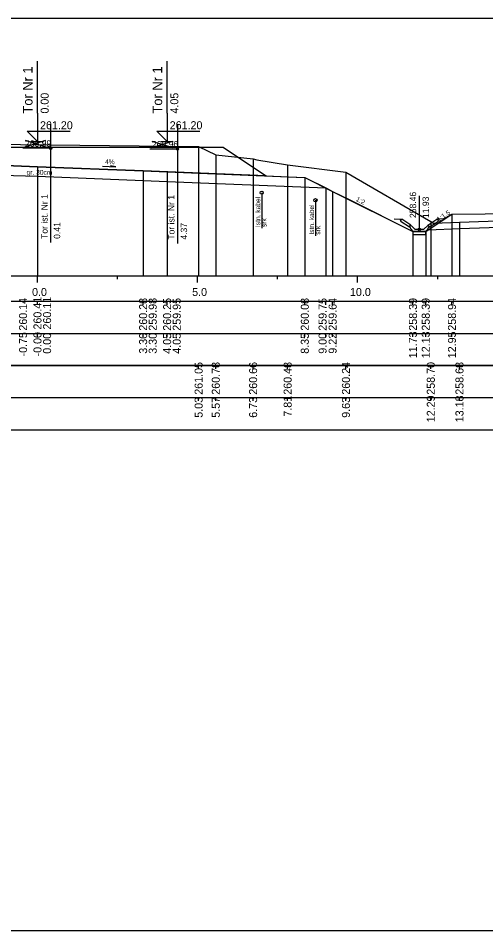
# Model space of a CAD drawing. Extents: x 6516023 to 6560129, y 5513077 to 5529206.
# Drawn here: x 6517492.86 to 6517507.46, y 5514518.16 to 5514546.66 of the extents above; entities that cross this region are included whole.
import ezdxf

# ---------------------------------------------------------------- set-up
doc = ezdxf.new("R2010")
doc.units = 0
for name, color, linetype in [('IR_default', 7, 'Continuous'), ('TOR_PRZEK_P-kable', 7, 'Continuous'), ('TOR_PRZEK_P-komponent', 7, 'Continuous'), ('TOR_PRZEK_P-odwodnienie', 7, 'Continuous'), ('TOR_PRZEK_P-opisy', 7, 'Continuous'), ('TOR_PRZEK_P-schodkowanie+wymiana', 7, 'Continuous'), ('TOR_PRZEK_P-tabelka istniejace', 7, 'Continuous'), ('TOR_PRZEK_P-tabelka projektowane', 7, 'Continuous'), ('TOR_PRZEK_P-teren istniejacy', 7, 'Continuous'), ('TOR_PRZEK_P-tory istniejace', 7, 'Continuous'), ('TOR_PRZEK_P-tory projektowane', 7, 'Continuous'), ('TOR_PRZEK_P-uklad odniesienia', 7, 'Continuous'), ('TOR_PRZEK_P-warstwa ochronna I', 7, 'Continuous'), ('TOR_PRZEK_P-warstwa ochronna II', 7, 'Continuous'), ('TOR_RAMKI-ramka+tabelka 1', 7, 'Continuous')]:
    doc.layers.add(name, color=color, linetype=linetype)

msp = doc.modelspace()

# ---------------------------------------------------------------- linework, layer by layer
at = {"layer": 'IR_default'}
msp.add_lwpolyline([(6517491.713, 5514542.629), (6517494.429, 5514542.629), (6517495.213, 5514542.629), (6517495.64, 5514542.63), (6517495.763, 5514542.63), (6517498.479, 5514542.63), (6517499.263, 5514542.63), (6517500.307, 5514541.934), (6517500.608, 5514541.733), (6517501.543, 5514541.696), (6517501.813, 5514541.685), (6517502.488, 5514541.348), (6517502.683, 5514541.25), (6517503.242, 5514540.971), (6517505.191, 5514539.997), (6517505.28, 5514539.997), (6517505.591, 5514539.997), (6517505.721, 5514540.084), (6517506.175, 5514540.387), (6517506.348, 5514540.502), (6517506.409, 5514540.542), (6517508.486, 5514540.563)], dxfattribs=at)
at = {"layer": 'TOR_PRZEK_P-kable'}
for p, q in [((6517500.467, 5514541.207), (6517500.467, 5514540.098)), ((6517502.146, 5514540.972), (6517502.146, 5514539.862))]:
    msp.add_line(p, q, dxfattribs=at)
for centre in [(6517500.467, 5514541.207), (6517502.146, 5514540.972)]:
    msp.add_circle(centre, 0.05, dxfattribs=at)
at = {"layer": 'TOR_PRZEK_P-komponent'}
msp.add_lwpolyline([(6517487.213, 5514542.629), (6517490.713, 5514542.629), (6517491.713, 5514542.629), (6517495.213, 5514542.629), (6517495.763, 5514542.63), (6517499.263, 5514542.63), (6517500.608, 5514541.733), (6517496.763, 5514541.887), (6517493.463, 5514542.019), (6517492.713, 5514542.049), (6517491.513, 5514542.097), (6517490.913, 5514542.097), (6517489.713, 5514542.049), (6517488.963, 5514542.019), (6517486.128, 5514541.906)], close=True, dxfattribs=at)
at = {"layer": 'TOR_PRZEK_P-odwodnienie'}
for p, q in [((6517505.391, 5514540.067), (6517505.391, 5514541.111)), ((6517505.082, 5514540.126), (6517504.82, 5514540.3)), ((6517505.126, 5514540.192), (6517504.846, 5514540.379)), ((6517505.655, 5514540.192), (6517505.936, 5514540.379)), ((6517505.7, 5514540.126), (6517505.961, 5514540.3)), ((6517505.093, 5514540.142), (6517505.082, 5514540.126)), ((6517505.083, 5514540.162), (6517505.131, 5514540.186)), ((6517505.126, 5514540.192), (6517505.118, 5514540.18)), ((6517505.251, 5514540.067), (6517505.131, 5514540.186)), ((6517505.201, 5514539.997), (6517505.581, 5514539.997)), ((6517505.251, 5514540.067), (6517505.531, 5514540.067)), ((6517505.531, 5514540.067), (6517505.651, 5514540.186)), ((6517505.651, 5514540.186), (6517505.698, 5514540.162)), ((6517505.655, 5514540.192), (6517505.664, 5514540.18)), ((6517505.688, 5514540.142), (6517505.7, 5514540.126))]:
    msp.add_line(p, q, dxfattribs=at)
for points in [[(6517504.599, 5514540.391), (6517504.846, 5514540.379)], [(6517504.795, 5514540.353), (6517504.846, 5514540.379)], [(6517504.795, 5514540.353), (6517504.82, 5514540.3)], [(6517506.182, 5514540.391), (6517505.936, 5514540.379)], [(6517505.986, 5514540.353), (6517505.936, 5514540.379)], [(6517505.986, 5514540.353), (6517505.961, 5514540.3)], [(6517505.118, 5514540.18), (6517505.082, 5514540.161)], [(6517505.082, 5514540.161), (6517505.093, 5514540.142)], [(6517505.131, 5514540.067), (6517505.083, 5514540.162)], [(6517505.201, 5514539.997), (6517505.131, 5514540.067)], [(6517505.591, 5514539.997), (6517505.191, 5514539.997), (6517505.191, 5514539.897), (6517505.591, 5514539.897), (6517505.591, 5514539.997)], [(6517505.581, 5514539.997), (6517505.651, 5514540.067)], [(6517505.651, 5514540.067), (6517505.698, 5514540.162)], [(6517505.664, 5514540.18), (6517505.699, 5514540.161)], [(6517505.699, 5514540.161), (6517505.688, 5514540.142)]]:
    msp.add_lwpolyline(points, dxfattribs=at)
msp.add_circle((6517505.391, 5514540.067), 0.035, dxfattribs=at)
at = {"layer": 'TOR_PRZEK_P-opisy'}
msp.add_lwpolyline([(6517495.494, 5514542.033), (6517495.912, 5514542.014), (6517495.744, 5514542.042)], dxfattribs=at)
at = {"layer": 'TOR_PRZEK_P-schodkowanie+wymiana'}
msp.add_lwpolyline([(6517505.662, 5514540.044), (6517506.652, 5514540.088), (6517508.486, 5514540.152)], dxfattribs=at)
at = {"layer": 'TOR_PRZEK_P-tabelka istniejace'}
for p, q in [((6517498.497, 5514535.706), (6517498.497, 5514535.806)), ((6517499.032, 5514535.706), (6517499.032, 5514535.806)), ((6517500.198, 5514535.706), (6517500.198, 5514535.806)), ((6517501.277, 5514535.706), (6517501.277, 5514535.806)), ((6517503.098, 5514535.706), (6517503.098, 5514535.806)), ((6517505.749, 5514535.706), (6517505.749, 5514535.806)), ((6517506.644, 5514535.706), (6517506.644, 5514535.806)), ((6517454.663, 5514534.806), (6517538.463, 5514534.806)), ((6517498.497, 5514534.706), (6517498.497, 5514534.806)), ((6517499.032, 5514534.706), (6517499.032, 5514534.806)), ((6517500.198, 5514534.706), (6517500.198, 5514534.806)), ((6517501.277, 5514534.706), (6517501.277, 5514534.806)), ((6517503.098, 5514534.706), (6517503.098, 5514534.806)), ((6517505.749, 5514534.706), (6517505.749, 5514534.806)), ((6517506.644, 5514534.706), (6517506.644, 5514534.806))]:
    msp.add_line(p, q, dxfattribs=at)
for points in [[(6517498.497, 5514542.652), (6517498.497, 5514538.806), (6517498.497, 5514538.676), (6517498.497, 5514538.606)], [(6517499.032, 5514542.387), (6517499.032, 5514538.806), (6517499.032, 5514538.676), (6517499.032, 5514538.606)], [(6517500.198, 5514542.267), (6517500.198, 5514538.806), (6517500.198, 5514538.676), (6517500.198, 5514538.606)], [(6517501.277, 5514542.083), (6517501.277, 5514538.806), (6517501.277, 5514538.676), (6517501.277, 5514538.606)], [(6517503.098, 5514541.85), (6517503.098, 5514538.806), (6517503.098, 5514538.676), (6517503.098, 5514538.606)], [(6517505.749, 5514540.309), (6517505.749, 5514538.806), (6517505.749, 5514538.676), (6517505.749, 5514538.606)], [(6517506.644, 5514540.288), (6517506.644, 5514538.806), (6517506.644, 5514538.676), (6517506.644, 5514538.606)]]:
    msp.add_lwpolyline(points, dxfattribs=at)
msp.add_lwpolyline([(6517454.663, 5514535.806), (6517454.663, 5514533.806), (6517538.463, 5514533.806), (6517538.463, 5514535.806)], close=True, dxfattribs=at)
at = {"layer": 'TOR_PRZEK_P-tabelka projektowane'}
for p, q in [((6517493.463, 5514537.706), (6517493.463, 5514537.806)), ((6517493.463, 5514537.706), (6517493.463, 5514537.806)), ((6517496.763, 5514537.706), (6517496.763, 5514537.806)), ((6517496.763, 5514537.706), (6517496.763, 5514537.806)), ((6517497.513, 5514537.706), (6517497.513, 5514537.806)), ((6517497.513, 5514537.706), (6517497.513, 5514537.806)), ((6517501.813, 5514537.706), (6517501.813, 5514537.806)), ((6517502.465, 5514537.706), (6517502.465, 5514537.806)), ((6517502.682, 5514537.706), (6517502.682, 5514537.806)), ((6517505.191, 5514537.706), (6517505.191, 5514537.806)), ((6517505.591, 5514537.706), (6517505.591, 5514537.806)), ((6517506.409, 5514537.706), (6517506.409, 5514537.806)), ((6517454.663, 5514536.806), (6517538.463, 5514536.806)), ((6517493.463, 5514536.706), (6517493.463, 5514536.806)), ((6517493.463, 5514536.706), (6517493.463, 5514536.806)), ((6517496.763, 5514536.706), (6517496.763, 5514536.806)), ((6517496.763, 5514536.706), (6517496.763, 5514536.806)), ((6517497.513, 5514536.706), (6517497.513, 5514536.806)), ((6517497.513, 5514536.706), (6517497.513, 5514536.806)), ((6517501.813, 5514536.706), (6517501.813, 5514536.806)), ((6517502.465, 5514536.706), (6517502.465, 5514536.806)), ((6517502.682, 5514536.706), (6517502.682, 5514536.806)), ((6517505.191, 5514536.706), (6517505.191, 5514536.806)), ((6517505.591, 5514536.706), (6517505.591, 5514536.806)), ((6517506.409, 5514536.706), (6517506.409, 5514536.806))]:
    msp.add_line(p, q, dxfattribs=at)
for points in [[(6517493.463, 5514542.019), (6517493.463, 5514538.806), (6517493.463, 5514538.676), (6517493.463, 5514538.606)], [(6517493.463, 5514541.719), (6517493.463, 5514538.806), (6517493.463, 5514538.676), (6517493.463, 5514538.606)], [(6517496.763, 5514541.887), (6517496.763, 5514538.806), (6517496.763, 5514538.676), (6517496.763, 5514538.606)], [(6517497.513, 5514541.857), (6517497.513, 5514538.806), (6517497.513, 5514538.676), (6517497.513, 5514538.606)], [(6517501.813, 5514541.685), (6517501.813, 5514538.806), (6517501.813, 5514538.676), (6517501.813, 5514538.606)], [(6517496.763, 5514541.587), (6517496.763, 5514538.806), (6517496.763, 5514538.676), (6517496.763, 5514538.606)], [(6517497.513, 5514541.557), (6517497.513, 5514538.806), (6517497.513, 5514538.676), (6517497.513, 5514538.606)], [(6517502.465, 5514541.359), (6517502.465, 5514538.806), (6517502.465, 5514538.676), (6517502.465, 5514538.606)], [(6517502.682, 5514541.25), (6517502.682, 5514538.806), (6517502.682, 5514538.676), (6517502.682, 5514538.606)], [(6517506.409, 5514540.542), (6517506.409, 5514538.806), (6517506.409, 5514538.676), (6517506.409, 5514538.606)], [(6517505.191, 5514539.997), (6517505.191, 5514538.806), (6517505.191, 5514538.676), (6517505.191, 5514538.606)], [(6517505.591, 5514539.997), (6517505.591, 5514538.806), (6517505.591, 5514538.676), (6517505.591, 5514538.606)]]:
    msp.add_lwpolyline(points, dxfattribs=at)
msp.add_lwpolyline([(6517454.663, 5514537.806), (6517454.663, 5514535.806), (6517538.463, 5514535.806), (6517538.463, 5514537.806)], close=True, dxfattribs=at)
at = {"layer": 'TOR_PRZEK_P-teren istniejacy'}
msp.add_lwpolyline([(6517474.633, 5514542.385), (6517478.355, 5514542.487), (6517479.104, 5514542.502), (6517487.524, 5514542.565), (6517489.069, 5514542.701), (6517490.354, 5514542.721), (6517490.391, 5514542.722), (6517490.426, 5514542.722), (6517490.824, 5514542.722), (6517491.936, 5514542.722), (6517491.967, 5514542.722), (6517491.983, 5514542.722), (6517491.992, 5514542.722), (6517498.497, 5514542.652), (6517499.032, 5514542.387), (6517500.198, 5514542.267), (6517500.315, 5514542.231), (6517501.277, 5514542.083), (6517503.098, 5514541.85), (6517505.749, 5514540.309), (6517505.836, 5514540.252), (6517506.644, 5514540.288), (6517516.49, 5514540.633)], dxfattribs=at)
at = {"layer": 'TOR_PRZEK_P-tory istniejace'}
for p, q in [((6517493.873, 5514543.37), (6517493.873, 5514539.65)), ((6517497.836, 5514543.346), (6517497.836, 5514539.626)), ((6517493.074, 5514542.642), (6517493.725, 5514542.845)), ((6517493.074, 5514542.845), (6517493.725, 5514542.642)), ((6517497.037, 5514542.618), (6517497.688, 5514542.821)), ((6517497.037, 5514542.821), (6517497.688, 5514542.618)), ((6517493.874, 5514542.595), (6517493.008, 5514542.595)), ((6517497.837, 5514542.571), (6517496.971, 5514542.571))]:
    msp.add_line(p, q, dxfattribs=at)
for centre in [(6517493.874, 5514542.595), (6517497.837, 5514542.571)]:
    msp.add_circle(centre, 0.035, dxfattribs=at)
at = {"layer": 'TOR_PRZEK_P-tory projektowane'}
for p, q in [((6517493.463, 5514543.687), (6517493.463, 5514545.319)), ((6517497.513, 5514543.688), (6517497.513, 5514545.32)), ((6517493.463, 5514543.687), (6517493.463, 5514542.809)), ((6517497.513, 5514543.688), (6517497.513, 5514542.81)), ((6517493.463, 5514542.809), (6517493.144, 5514543.128)), ((6517493.144, 5514543.128), (6517494.488, 5514543.128)), ((6517497.513, 5514542.81), (6517497.194, 5514543.129)), ((6517497.194, 5514543.129), (6517498.538, 5514543.129)), ((6517493.271, 5514542.809), (6517493.655, 5514542.809)), ((6517497.321, 5514542.81), (6517497.705, 5514542.81))]:
    msp.add_line(p, q, dxfattribs=at)
at = {"layer": 'TOR_PRZEK_P-uklad odniesienia'}
for p, q in [((6517458.463, 5514538.606), (6517538.463, 5514538.606)), ((6517493.463, 5514538.406), (6517493.463, 5514538.606)), ((6517495.963, 5514538.506), (6517495.963, 5514538.606)), ((6517498.463, 5514538.406), (6517498.463, 5514538.606)), ((6517500.963, 5514538.506), (6517500.963, 5514538.606)), ((6517503.463, 5514538.406), (6517503.463, 5514538.606)), ((6517505.963, 5514538.506), (6517505.963, 5514538.606))]:
    msp.add_line(p, q, dxfattribs=at)
at = {"layer": 'TOR_PRZEK_P-warstwa ochronna I'}
msp.add_lwpolyline([(6517484.484, 5514541.54), (6517488.963, 5514541.719), (6517489.713, 5514541.749), (6517490.913, 5514541.797), (6517491.513, 5514541.797), (6517492.713, 5514541.749), (6517493.463, 5514541.719), (6517496.763, 5514541.587), (6517497.513, 5514541.557), (6517502.465, 5514541.359)], dxfattribs=at)
at = {"layer": 'TOR_PRZEK_P-warstwa ochronna II'}
msp.add_lwpolyline([(6517478.815, 5514542.496), (6517482.167, 5514540.263), (6517482.567, 5514540.263), (6517484.323, 5514541.433), (6517484.325, 5514541.433), (6517484.963, 5514541.859), (6517488.963, 5514542.019), (6517489.713, 5514542.049), (6517490.913, 5514542.097), (6517491.513, 5514542.097), (6517492.713, 5514542.049), (6517493.463, 5514542.019), (6517496.763, 5514541.887), (6517497.513, 5514541.857), (6517501.813, 5514541.685), (6517502.682, 5514541.25), (6517505.191, 5514539.997), (6517505.591, 5514539.997), (6517506.409, 5514540.542), (6517508.486, 5514540.563)], dxfattribs=at)
at = {"layer": 'TOR_RAMKI-ramka+tabelka 1'}
msp.add_lwpolyline([(6517452.013, 5514546.656), (6517699.513, 5514546.656), (6517699.513, 5514518.156), (6517452.013, 5514518.156)], close=True, dxfattribs=at)

# ---------------------------------------------------------------- texts
at = {"layer": 'TOR_PRZEK_P-kable'}
for s, height, p in [('Istn. kabel', 0.14999, (6517500.422, 5514540.134)), ('Istn. kabel', 0.14999, (6517502.101, 5514539.898)), ('srk', 0.15, (6517500.616, 5514540.134)), ('srk', 0.15, (6517502.295, 5514539.898))]:
    msp.add_text(s, height=height, rotation=90.0511, dxfattribs=at).set_placement(p)
at = {"layer": 'TOR_PRZEK_P-odwodnienie'}
for s, p in [('258.46', (6517505.291, 5514540.417)), ('11.93', (6517505.691, 5514540.417))]:
    msp.add_text(s, height=0.2, rotation=90, dxfattribs=at).set_placement(p)
at = {"layer": 'TOR_PRZEK_P-opisy'}
for s, rotation, p in [('4%', 359.8485, (6517495.573, 5514542.099)), ('1:2', 332.9299, (6517503.396, 5514540.957)), ('1:1,5', 34.0701, (6517505.995, 5514540.294))]:
    msp.add_text(s, height=0.15, rotation=rotation, dxfattribs=at).set_placement(p)
at = {"layer": 'TOR_PRZEK_P-tabelka istniejace'}
for s, p in [('261.05', (6517498.622, 5514534.897)), ('260.78', (6517499.157, 5514534.898)), ('260.66', (6517500.323, 5514534.898)), ('260.48', (6517501.402, 5514534.898)), ('260.24', (6517503.223, 5514534.899)), ('258.70', (6517505.874, 5514534.898)), ('258.68', (6517506.769, 5514534.898)), ('7.81', (6517501.402, 5514534.212)), ('12.29', (6517505.874, 5514534.038)), ('13.18', (6517506.769, 5514534.038)), ('5.03', (6517498.622, 5514534.178)), ('5.57', (6517499.157, 5514534.178)), ('6.73', (6517500.323, 5514534.178)), ('9.63', (6517503.223, 5514534.178))]:
    msp.add_text(s, height=0.25, rotation=90, dxfattribs=at).set_placement(p)
at = {"layer": 'TOR_PRZEK_P-tabelka projektowane'}
for s, p in [('260.14', (6517493.138, 5514536.899)), ('260.41', (6517493.588, 5514536.933)), ('260.11', (6517493.888, 5514536.933)), ('260.28', (6517496.888, 5514536.898)), ('259.98', (6517497.188, 5514536.898)), ('260.25', (6517497.638, 5514536.897)), ('259.95', (6517497.938, 5514536.897)), ('260.08', (6517501.938, 5514536.898)), ('259.75', (6517502.493, 5514536.897)), ('259.64', (6517502.807, 5514536.899)), ('258.39', (6517505.316, 5514536.898)), ('258.39', (6517505.716, 5514536.898)), ('258.94', (6517506.534, 5514536.899)), ('-0.75', (6517493.138, 5514536.093)), ('-0.00', (6517493.588, 5514536.094)), ('11.73', (6517505.316, 5514536.038)), ('12.13', (6517505.716, 5514536.038)), ('12.95', (6517506.534, 5514536.037)), ('0.00', (6517493.888, 5514536.178)), ('3.30', (6517496.888, 5514536.178)), ('3.30', (6517497.188, 5514536.178)), ('4.05', (6517497.638, 5514536.177)), ('4.05', (6517497.938, 5514536.177)), ('8.35', (6517501.938, 5514536.177)), ('9.00', (6517502.493, 5514536.178)), ('9.22', (6517502.807, 5514536.18))]:
    msp.add_text(s, height=0.25, rotation=90, dxfattribs=at).set_placement(p)
at = {"layer": 'TOR_PRZEK_P-tory istniejace'}
for s, p in [('260.99', (6517493.074, 5514542.645)), ('260.96', (6517497.037, 5514542.621))]:
    msp.add_text(s, height=0.2, dxfattribs=at).set_placement(p)
for s, rotation, p in [('Tor ist. Nr 1', 90.0511, (6517493.78, 5514539.765)), ('Tor ist. Nr 1', 90.0511, (6517497.743, 5514539.741)), ('0.41', 90, (6517494.174, 5514539.765)), ('4.37', 90, (6517498.137, 5514539.741))]:
    msp.add_text(s, height=0.2, rotation=rotation, dxfattribs=at).set_placement(p)
at = {"layer": 'TOR_PRZEK_P-tory projektowane'}
for s, height, p in [('Tor Nr 1', 0.3, (6517493.308, 5514543.681)), ('Tor Nr 1', 0.3, (6517497.358, 5514543.682)), ('0.00', 0.25, (6517493.813, 5514543.679)), ('4.05', 0.25, (6517497.863, 5514543.68))]:
    msp.add_text(s, height=height, rotation=90, dxfattribs=at).set_placement(p)
for p in [(6517493.543, 5514543.189), (6517497.593, 5514543.19)]:
    msp.add_text('261.20', height=0.25, dxfattribs=at).set_placement(p)
at = {"layer": 'TOR_PRZEK_P-uklad odniesienia'}
for s, p in [('0.0', (6517493.294, 5514537.981)), ('5.0', (6517498.294, 5514537.981)), ('10.0', (6517503.224, 5514537.981))]:
    msp.add_text(s, height=0.25, dxfattribs=at).set_placement(p)
at = {"layer": 'TOR_PRZEK_P-warstwa ochronna I'}
msp.add_text('gr. 30cm', height=0.15, dxfattribs=at).set_placement((6517493.122, 5514541.768))

doc.saveas('drawing.dxf')
